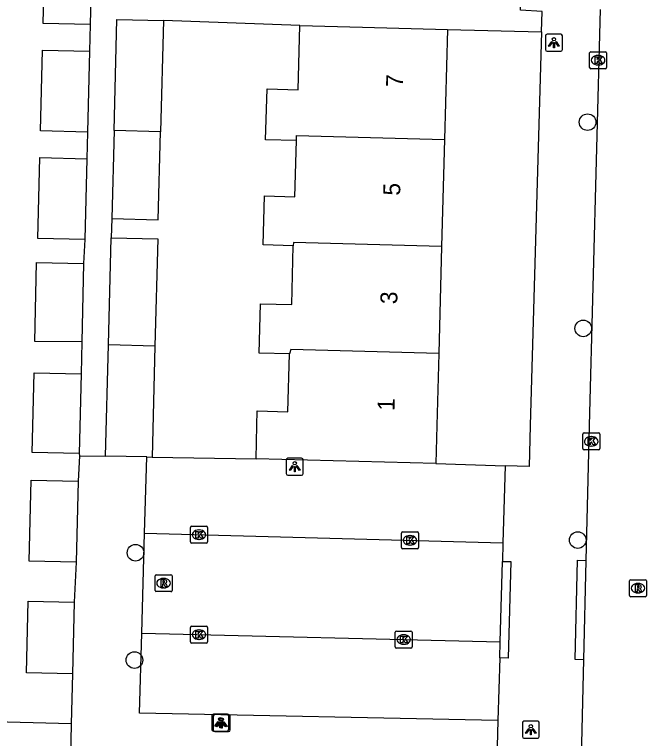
# Model space of a CAD drawing. Extents: x 162082 to 163393, y 388091 to 388632.
# Drawn here: x 162356.13 to 162393.35, y 388231.56 to 388274.2 of the extents above; entities that cross this region are included whole.
import ezdxf

# ---------------------------------------------------------------- set-up
doc = ezdxf.new("R2010")
doc.units = 0
for name, color, linetype in [('IMGEO_Boom', 7, 'Continuous'), ('IMGEO_Kolk', 7, 'Continuous'), ('IMGEO_Lichtpunt', 7, 'Continuous'), ('IMGEO_Pand', 7, 'Continuous'), ('IMGEO_Pand_nummerreeks', 7, 'Continuous'), ('IMGEO_Parkeervlak_open', 7, 'Continuous'), ('IMGEO_Rijbaan_lokaal_open', 7, 'Continuous'), ('IMGEO_Rioolput', 7, 'Continuous'), ('IMGEO_Voetpad_open', 7, 'Continuous')]:
    doc.layers.add(name, color=color, linetype=linetype)

msp = doc.modelspace()

# ---------------------------------------------------------------- linework, layer by layer
at = {"layer": 'IMGEO_Boom'}
for centre in [(162389.876, 388267.856), (162389.623, 388255.715), (162389.297, 388243.251), (162363.26, 388242.502), (162363.196, 388236.186)]:
    msp.add_circle(centre, 0.489, dxfattribs=at)
at = {"layer": 'IMGEO_Kolk'}
for p, q in [((162389.997, 388271.079), (162389.997, 388271.931)), ((162390.072, 388272.005), (162390.924, 388272.005)), ((162390.485, 388271.785), (162390.51, 388271.785)), ((162390.998, 388271.931), (162390.998, 388271.079)), ((162390.924, 388271.005), (162390.072, 388271.005)), ((162390.508, 388271.225), (162390.483, 388271.225)), ((162389.667, 388249.563), (162390.519, 388249.563)), ((162389.592, 388248.637), (162389.592, 388249.489)), ((162390.08, 388249.343), (162390.105, 388249.343)), ((162390.593, 388249.489), (162390.593, 388248.637)), ((162390.103, 388248.783), (162390.078, 388248.783)), ((162390.519, 388248.563), (162389.667, 388248.563)), ((162366.499, 388243.138), (162366.499, 388243.99)), ((162366.574, 388244.064), (162367.426, 388244.064)), ((162367.5, 388243.99), (162367.5, 388243.138)), ((162366.987, 388243.844), (162367.012, 388243.844)), ((162378.918, 388242.807), (162378.918, 388243.659)), ((162378.993, 388243.733), (162379.845, 388243.733)), ((162379.919, 388243.659), (162379.919, 388242.807)), ((162367.01, 388243.284), (162366.985, 388243.284)), ((162379.406, 388243.513), (162379.431, 388243.513)), ((162367.426, 388243.064), (162366.574, 388243.064)), ((162379.845, 388242.733), (162378.993, 388242.733)), ((162379.429, 388242.953), (162379.404, 388242.953)), ((162366.497, 388237.257), (162366.497, 388238.109)), ((162366.572, 388238.183), (162367.424, 388238.183)), ((162367.498, 388238.109), (162367.498, 388237.257)), ((162366.985, 388237.963), (162367.01, 388237.963)), ((162378.549, 388236.966), (162378.549, 388237.818)), ((162378.624, 388237.892), (162379.476, 388237.892)), ((162379.037, 388237.672), (162379.062, 388237.672)), ((162379.55, 388237.818), (162379.55, 388236.966)), ((162367.424, 388237.183), (162366.572, 388237.183)), ((162367.008, 388237.403), (162366.983, 388237.403)), ((162379.476, 388236.892), (162378.624, 388236.892)), ((162379.06, 388237.112), (162379.035, 388237.112))]:
    msp.add_line(p, q, dxfattribs=at)
for points in [[(162389.997, 388271.079), (162389.997, 388271.931)], [(162390.072, 388272.005), (162390.924, 388272.005)], [(162390.318, 388271.705), (162390.441, 388271.705), (162390.441, 388271.554), (162390.571, 388271.705), (162390.735, 388271.705), (162390.589, 388271.554), (162390.742, 388271.305), (162390.59, 388271.305), (162390.505, 388271.469), (162390.441, 388271.402), (162390.441, 388271.305), (162390.318, 388271.305), (162390.318, 388271.705)], [(162390.998, 388271.931), (162390.998, 388271.079)], [(162390.924, 388271.005), (162390.072, 388271.005)], [(162389.667, 388249.563), (162390.519, 388249.563)], [(162389.592, 388248.637), (162389.592, 388249.489)], [(162389.913, 388249.263), (162390.036, 388249.263), (162390.036, 388249.112), (162390.166, 388249.263), (162390.33, 388249.263), (162390.184, 388249.112), (162390.337, 388248.863), (162390.185, 388248.863), (162390.1, 388249.027), (162390.036, 388248.96), (162390.036, 388248.863), (162389.913, 388248.863), (162389.913, 388249.263)], [(162390.593, 388249.489), (162390.593, 388248.637)], [(162390.519, 388248.563), (162389.667, 388248.563)], [(162366.499, 388243.138), (162366.499, 388243.99)], [(162366.574, 388244.064), (162367.426, 388244.064)], [(162367.5, 388243.99), (162367.5, 388243.138)], [(162366.82, 388243.764), (162366.943, 388243.764), (162366.943, 388243.613), (162367.073, 388243.764), (162367.237, 388243.764), (162367.091, 388243.613), (162367.244, 388243.364), (162367.092, 388243.364), (162367.007, 388243.528), (162366.943, 388243.461), (162366.943, 388243.364), (162366.82, 388243.364), (162366.82, 388243.764)], [(162378.918, 388242.807), (162378.918, 388243.659)], [(162378.993, 388243.733), (162379.845, 388243.733)], [(162379.919, 388243.659), (162379.919, 388242.807)], [(162379.239, 388243.433), (162379.362, 388243.433), (162379.362, 388243.282), (162379.492, 388243.433), (162379.656, 388243.433), (162379.51, 388243.282), (162379.663, 388243.033), (162379.511, 388243.033), (162379.426, 388243.197), (162379.362, 388243.13), (162379.362, 388243.033), (162379.239, 388243.033), (162379.239, 388243.433)], [(162367.426, 388243.064), (162366.574, 388243.064)], [(162379.845, 388242.733), (162378.993, 388242.733)], [(162366.497, 388237.257), (162366.497, 388238.109)], [(162366.572, 388238.183), (162367.424, 388238.183)], [(162367.498, 388238.109), (162367.498, 388237.257)], [(162366.818, 388237.883), (162366.941, 388237.883), (162366.941, 388237.732), (162367.071, 388237.883), (162367.235, 388237.883), (162367.089, 388237.732), (162367.242, 388237.483), (162367.09, 388237.483), (162367.005, 388237.647), (162366.941, 388237.58), (162366.941, 388237.483), (162366.818, 388237.483), (162366.818, 388237.883)], [(162378.549, 388236.966), (162378.549, 388237.818)], [(162378.624, 388237.892), (162379.476, 388237.892)], [(162379.55, 388237.818), (162379.55, 388236.966)], [(162367.424, 388237.183), (162366.572, 388237.183)], [(162378.87, 388237.592), (162378.993, 388237.592), (162378.993, 388237.441), (162379.123, 388237.592), (162379.287, 388237.592), (162379.141, 388237.441), (162379.294, 388237.192), (162379.142, 388237.192), (162379.057, 388237.356), (162378.993, 388237.289), (162378.993, 388237.192), (162378.87, 388237.192), (162378.87, 388237.592)], [(162379.476, 388236.892), (162378.624, 388236.892)]]:
    msp.add_lwpolyline(points, dxfattribs=at)
for centre, start, end in [((162390.074, 388271.929), 91.552, 178.448), ((162390.074, 388271.929), 91.552, 178.448), ((162390.922, 388271.929), 1.552, 88.448), ((162390.922, 388271.929), 1.552, 88.448), ((162390.074, 388271.081), 181.552, 268.448), ((162390.074, 388271.081), 181.552, 268.448), ((162390.922, 388271.081), 271.552, 358.448), ((162390.922, 388271.081), 271.552, 358.448), ((162389.669, 388249.487), 91.552, 178.448), ((162389.669, 388249.487), 91.552, 178.448), ((162390.517, 388249.487), 1.552, 88.448), ((162390.517, 388249.487), 1.552, 88.448), ((162389.669, 388248.639), 181.552, 268.448), ((162389.669, 388248.639), 181.552, 268.448), ((162390.517, 388248.639), 271.552, 358.448), ((162390.517, 388248.639), 271.552, 358.448), ((162366.576, 388243.988), 91.552, 178.448), ((162366.576, 388243.988), 91.552, 178.448), ((162367.424, 388243.988), 1.552, 88.448), ((162367.424, 388243.988), 1.552, 88.448), ((162378.995, 388243.657), 91.552, 178.448), ((162378.995, 388243.657), 91.552, 178.448), ((162379.843, 388243.657), 1.552, 88.448), ((162379.843, 388243.657), 1.552, 88.448), ((162366.576, 388243.14), 181.552, 268.448), ((162366.576, 388243.14), 181.552, 268.448), ((162367.424, 388243.14), 271.552, 358.448), ((162367.424, 388243.14), 271.552, 358.448), ((162378.995, 388242.809), 181.552, 268.448), ((162378.995, 388242.809), 181.552, 268.448), ((162379.843, 388242.809), 271.552, 358.448), ((162379.843, 388242.809), 271.552, 358.448), ((162366.574, 388238.107), 91.552, 178.448), ((162366.574, 388238.107), 91.552, 178.448), ((162367.422, 388238.107), 1.552, 88.448), ((162367.422, 388238.107), 1.552, 88.448), ((162378.626, 388237.816), 91.552, 178.448), ((162378.626, 388237.816), 91.552, 178.448), ((162379.474, 388237.816), 1.552, 88.448), ((162379.474, 388237.816), 1.552, 88.448), ((162366.574, 388237.259), 181.552, 268.448), ((162366.574, 388237.259), 181.552, 268.448), ((162367.422, 388237.259), 271.552, 358.448), ((162367.422, 388237.259), 271.552, 358.448), ((162378.626, 388236.968), 181.552, 268.448), ((162378.626, 388236.968), 181.552, 268.448), ((162379.474, 388236.968), 271.552, 358.448), ((162379.474, 388236.968), 271.552, 358.448)]:
    msp.add_arc(centre, 0.0765, start, end, dxfattribs=at)
for centre, major_axis, ratio, start_param, end_param in [((162390.484, 388271.505), (-0.387, 0.002), 0.722429, 4.712389, 7.853982), ((162390.509, 388271.505), (-0.39, 0.002), 0.717154, 1.570796, 4.712389), ((162390.079, 388249.063), (-0.387, 0.002), 0.722429, 4.712389, 7.853982), ((162390.104, 388249.063), (-0.39, 0.002), 0.717154, 1.570796, 4.712389), ((162366.986, 388243.564), (-0.387, 0.002), 0.722429, 4.712389, 7.853982), ((162367.011, 388243.564), (-0.39, 0.002), 0.717154, 1.570796, 4.712389), ((162379.405, 388243.233), (-0.387, 0.002), 0.722429, 4.712389, 7.853982), ((162379.43, 388243.233), (-0.39, 0.002), 0.717154, 1.570796, 4.712389), ((162366.984, 388237.683), (-0.387, 0.002), 0.722429, 4.712389, 7.853982), ((162367.009, 388237.683), (-0.39, 0.002), 0.717154, 1.570796, 4.712389), ((162379.036, 388237.392), (-0.387, 0.002), 0.722429, 4.712389, 7.853982), ((162379.061, 388237.392), (-0.39, 0.002), 0.717154, 1.570796, 4.712389)]:
    msp.add_ellipse(centre, major_axis=major_axis, ratio=ratio, start_param=start_param, end_param=end_param, dxfattribs=at)
at = {"layer": 'IMGEO_Lichtpunt'}
for p, q in [((162388.298, 388273.033), (162387.49, 388273.033)), ((162388.298, 388273.033), (162387.49, 388273.033)), ((162387.396, 388272.938), (162387.396, 388272.131)), ((162387.396, 388272.938), (162387.396, 388272.131)), ((162388.392, 388272.131), (162388.392, 388272.938)), ((162388.392, 388272.131), (162388.392, 388272.938)), ((162387.49, 388272.037), (162388.298, 388272.037)), ((162387.49, 388272.037), (162388.298, 388272.037)), ((162372.137, 388247.974), (162372.137, 388247.167)), ((162372.137, 388247.974), (162372.137, 388247.167)), ((162373.039, 388248.069), (162372.231, 388248.069)), ((162373.039, 388248.069), (162372.231, 388248.069)), ((162373.133, 388247.167), (162373.133, 388247.974)), ((162373.133, 388247.167), (162373.133, 388247.974)), ((162372.231, 388247.073), (162373.039, 388247.073)), ((162372.231, 388247.073), (162373.039, 388247.073)), ((162368.653, 388232.997), (162367.845, 388232.997)), ((162368.653, 388232.997), (162367.845, 388232.997)), ((162368.741, 388232.972), (162367.933, 388232.972)), ((162368.741, 388232.972), (162367.933, 388232.972)), ((162367.751, 388232.902), (162367.751, 388232.095)), ((162367.751, 388232.902), (162367.751, 388232.095)), ((162367.839, 388232.877), (162367.839, 388232.07)), ((162367.839, 388232.877), (162367.839, 388232.07)), ((162368.747, 388232.095), (162368.747, 388232.902)), ((162368.747, 388232.095), (162368.747, 388232.902)), ((162368.835, 388232.07), (162368.835, 388232.877)), ((162368.835, 388232.07), (162368.835, 388232.877)), ((162386.036, 388232.488), (162386.036, 388231.681)), ((162386.036, 388232.488), (162386.036, 388231.681)), ((162386.938, 388232.583), (162386.13, 388232.583)), ((162386.938, 388232.583), (162386.13, 388232.583)), ((162387.032, 388231.681), (162387.032, 388232.488)), ((162387.032, 388231.681), (162387.032, 388232.488)), ((162367.845, 388232.001), (162368.653, 388232.001)), ((162367.845, 388232.001), (162368.653, 388232.001)), ((162367.933, 388231.976), (162368.741, 388231.976)), ((162367.933, 388231.976), (162368.741, 388231.976)), ((162386.13, 388231.587), (162386.938, 388231.587)), ((162386.13, 388231.587), (162386.938, 388231.587))]:
    msp.add_line(p, q, dxfattribs=at)
for points in [[(162387.77, 388272.602), (162387.809, 388272.574), (162387.621, 388272.312), (162387.583, 388272.339), (162387.77, 388272.602)], [(162387.872, 388272.554), (162387.919, 388272.554), (162387.919, 388272.232), (162387.872, 388272.232), (162387.872, 388272.554)], [(162387.982, 388272.574), (162388.02, 388272.601), (162388.207, 388272.339), (162388.168, 388272.311), (162387.982, 388272.574)], [(162372.511, 388247.638), (162372.55, 388247.61), (162372.362, 388247.348), (162372.324, 388247.375), (162372.511, 388247.638)], [(162372.613, 388247.59), (162372.66, 388247.59), (162372.66, 388247.268), (162372.613, 388247.268), (162372.613, 388247.59)], [(162372.723, 388247.61), (162372.761, 388247.637), (162372.948, 388247.375), (162372.909, 388247.347), (162372.723, 388247.61)], [(162368.125, 388232.566), (162368.164, 388232.538), (162367.976, 388232.276), (162367.938, 388232.303), (162368.125, 388232.566)], [(162368.213, 388232.541), (162368.252, 388232.513), (162368.064, 388232.251), (162368.026, 388232.278), (162368.213, 388232.541)], [(162368.227, 388232.518), (162368.274, 388232.518), (162368.274, 388232.196), (162368.227, 388232.196), (162368.227, 388232.518)], [(162368.315, 388232.493), (162368.362, 388232.493), (162368.362, 388232.171), (162368.315, 388232.171), (162368.315, 388232.493)], [(162368.337, 388232.538), (162368.375, 388232.565), (162368.562, 388232.303), (162368.523, 388232.275), (162368.337, 388232.538)], [(162368.425, 388232.513), (162368.463, 388232.54), (162368.65, 388232.278), (162368.611, 388232.25), (162368.425, 388232.513)], [(162386.41, 388232.152), (162386.449, 388232.124), (162386.261, 388231.862), (162386.223, 388231.889), (162386.41, 388232.152)], [(162386.512, 388232.104), (162386.559, 388232.104), (162386.559, 388231.782), (162386.512, 388231.782), (162386.512, 388232.104)], [(162386.622, 388232.124), (162386.66, 388232.151), (162386.847, 388231.889), (162386.808, 388231.861), (162386.622, 388232.124)]]:
    msp.add_lwpolyline(points, dxfattribs=at)
for centre in [(162387.895, 388272.736), (162372.636, 388247.772), (162368.25, 388232.7), (162368.338, 388232.675), (162386.535, 388232.286)]:
    msp.add_circle(centre, 0.0994, dxfattribs=at)
for centre, start, end in [((162387.49, 388272.938), 90, 180), ((162387.49, 388272.938), 90, 180), ((162388.298, 388272.938), 0, 90), ((162388.298, 388272.938), 0, 90), ((162387.49, 388272.131), 180, 270), ((162387.49, 388272.131), 180, 270), ((162388.298, 388272.131), 270, 0), ((162388.298, 388272.131), 270, 360), ((162372.231, 388247.974), 90, 180), ((162372.231, 388247.974), 90, 180), ((162373.039, 388247.974), 0, 90), ((162373.039, 388247.974), 0, 90), ((162372.231, 388247.167), 180, 270), ((162372.231, 388247.167), 180, 270), ((162373.039, 388247.167), 270, 0), ((162373.039, 388247.167), 270, 360), ((162367.845, 388232.902), 90, 180), ((162367.845, 388232.902), 90, 180), ((162367.933, 388232.877), 90, 180), ((162367.933, 388232.877), 90, 180), ((162368.653, 388232.902), 0, 90), ((162368.653, 388232.902), 0, 90), ((162368.741, 388232.877), 0, 90), ((162368.741, 388232.877), 0, 90), ((162386.13, 388232.488), 90, 180), ((162386.13, 388232.488), 90, 180), ((162386.938, 388232.488), 0, 90), ((162386.938, 388232.488), 0, 90), ((162367.845, 388232.095), 180, 270), ((162367.845, 388232.095), 180, 270), ((162367.933, 388232.07), 180, 270), ((162367.933, 388232.07), 180, 270), ((162368.653, 388232.095), 270, 0), ((162368.653, 388232.095), 270, 360), ((162368.741, 388232.07), 270, 0), ((162368.741, 388232.07), 270, 360), ((162386.13, 388231.681), 180, 270), ((162386.13, 388231.681), 180, 270), ((162386.938, 388231.681), 270, 0), ((162386.938, 388231.681), 270, 360)]:
    msp.add_arc(centre, 0.0946, start, end, dxfattribs=at)
at = {"layer": 'IMGEO_Pand'}
for points in [[(162360.597, 388273.602), (162357.83, 388273.668), (162357.945, 388278.43), (162360.712, 388278.363)], [(162360.712, 388278.363), (162360.597, 388273.602)], [(162361.995, 388267.357), (162362.168, 388273.911), (162364.909, 388273.839)], [(162364.909, 388273.839), (162364.736, 388267.283)], [(162372.735, 388266.772), (162370.921, 388266.82), (162371.001, 388269.818), (162372.839, 388269.77), (162372.939, 388273.548)], [(162372.939, 388273.548), (162376.621, 388273.451), (162381.619, 388273.319)], [(162381.619, 388273.319), (162381.448, 388266.839)], [(162360.432, 388267.272), (162357.665, 388267.338), (162357.78, 388272.1), (162360.547, 388272.033)], [(162360.547, 388272.033), (162360.432, 388267.272)], [(162361.995, 388267.357), (162361.859, 388262.188)], [(162361.859, 388262.188), (162364.6, 388262.115), (162364.736, 388267.283)], [(162364.736, 388267.283), (162361.995, 388267.357)], [(162372.735, 388266.772), (162372.737, 388267.071), (162381.448, 388266.839)], [(162372.546, 388260.58), (162370.781, 388260.626), (162370.857, 388263.511), (162372.648, 388263.463), (162372.735, 388266.772)], [(162381.448, 388266.839), (162381.281, 388260.535)], [(162360.268, 388260.942), (162357.501, 388261.008), (162357.616, 388265.77), (162360.383, 388265.703)], [(162360.383, 388265.703), (162360.268, 388260.942)], [(162361.664, 388254.748), (162361.829, 388261.053)], [(162361.829, 388261.053), (162364.57, 388260.98), (162364.404, 388254.675)], [(162381.281, 388260.535), (162372.569, 388260.767), (162372.546, 388260.58)], [(162372.323, 388254.209), (162370.538, 388254.256), (162370.615, 388257.161), (162372.454, 388257.112), (162372.546, 388260.58)], [(162381.281, 388260.535), (162381.114, 388254.23)], [(162360.094, 388254.926), (162357.326, 388254.948), (162357.438, 388259.593), (162360.205, 388259.526)], [(162360.205, 388259.526), (162360.094, 388254.926)], [(162361.499, 388248.185), (162361.664, 388254.748)], [(162364.404, 388254.675), (162361.664, 388254.748)], [(162364.404, 388254.675), (162364.236, 388248.138)], [(162381.114, 388254.23), (162372.401, 388254.462), (162372.323, 388254.209)], [(162381.114, 388254.23), (162381.002, 388250), (162380.942, 388247.751)], [(162370.353, 388248.032), (162370.405, 388250), (162370.428, 388250.857), (162372.233, 388250.809), (162372.323, 388254.209)], [(162359.939, 388248.346), (162357.172, 388248.412), (162357.284, 388253.106), (162360.052, 388253.04)], [(162360.052, 388253.04), (162359.939, 388248.346)], [(162363.919, 388248.143), (162361.499, 388248.185)], [(162363.919, 388248.143), (162364.236, 388248.138)], [(162380.942, 388247.751), (162370.353, 388248.032)], [(162359.773, 388241.948), (162357.006, 388242.014), (162357.121, 388246.776), (162359.888, 388246.709)], [(162359.888, 388246.709), (162359.773, 388241.948)], [(162359.541, 388235.372), (162356.831, 388235.438), (162356.933, 388239.66), (162359.643, 388239.595)], [(162359.643, 388239.595), (162359.541, 388235.372)]]:
    msp.add_lwpolyline(points, dxfattribs=at)
at = {"layer": 'IMGEO_Parkeervlak_open'}
for points in [[(162364.236, 388248.138), (162370.353, 388248.032)], [(162380.942, 388247.751), (162385.024, 388247.619)]]:
    msp.add_lwpolyline(points, dxfattribs=at)
at = {"layer": 'IMGEO_Rijbaan_lokaal_open'}
for points in [[(162390.616, 388274.485), (162389.967, 388250), (162389.776, 388242.049)], [(162363.625, 388237.765), (162363.792, 388243.648)], [(162363.792, 388243.648), (162384.895, 388243.086)], [(162384.895, 388243.086), (162384.864, 388241.997)], [(162384.729, 388237.256), (162384.864, 388241.997)], [(162389.776, 388242.049), (162389.635, 388236.207)], [(162363.625, 388237.765), (162384.729, 388237.256)], [(162389.635, 388236.207), (162389.021, 388210.683)]]:
    msp.add_lwpolyline(points, dxfattribs=at)
at = {"layer": 'IMGEO_Rioolput'}
for p, q in [((162364.409, 388240.286), (162364.409, 388241.138)), ((162364.484, 388241.212), (162365.336, 388241.212)), ((162365.41, 388241.138), (162365.41, 388240.286)), ((162364.897, 388240.992), (162364.922, 388240.992)), ((162392.345, 388239.991), (162392.345, 388240.843)), ((162392.42, 388240.917), (162393.272, 388240.917)), ((162392.833, 388240.697), (162392.858, 388240.697)), ((162393.346, 388240.843), (162393.346, 388239.991)), ((162365.336, 388240.212), (162364.484, 388240.212)), ((162364.92, 388240.432), (162364.895, 388240.432)), ((162393.272, 388239.917), (162392.42, 388239.917)), ((162392.856, 388240.137), (162392.831, 388240.137))]:
    msp.add_line(p, q, dxfattribs=at)
for points in [[(162364.409, 388240.286), (162364.409, 388241.138)], [(162364.484, 388241.212), (162365.336, 388241.212)], [(162365.41, 388241.138), (162365.41, 388240.286)], [(162364.998, 388240.91), (162364.746, 388240.912), (162364.746, 388240.512)], [(162364.746, 388240.512), (162364.87, 388240.512), (162364.87, 388240.674), (162364.881, 388240.674)], [(162364.924, 388240.831), (162364.87, 388240.831), (162364.87, 388240.75)], [(162364.87, 388240.75), (162364.922, 388240.75)], [(162364.928, 388240.645), (162364.999, 388240.512), (162365.139, 388240.512), (162365.074, 388240.638)], [(162392.345, 388239.991), (162392.345, 388240.843)], [(162392.42, 388240.917), (162393.272, 388240.917)], [(162392.934, 388240.615), (162392.682, 388240.617), (162392.682, 388240.217)], [(162393.346, 388240.843), (162393.346, 388239.991)], [(162365.336, 388240.212), (162364.484, 388240.212)], [(162392.682, 388240.217), (162392.806, 388240.217), (162392.806, 388240.379), (162392.817, 388240.379)], [(162392.86, 388240.536), (162392.806, 388240.536), (162392.806, 388240.455)], [(162392.806, 388240.455), (162392.858, 388240.455)], [(162392.864, 388240.35), (162392.935, 388240.217), (162393.075, 388240.217), (162393.01, 388240.343)], [(162393.272, 388239.917), (162392.42, 388239.917)]]:
    msp.add_lwpolyline(points, dxfattribs=at)
for centre, radius, start, end in [((162364.486, 388241.136), 0.0765, 91.552, 178.448), ((162364.486, 388241.136), 0.0765, 91.552, 178.448), ((162365.334, 388241.136), 0.0765, 1.552, 88.448), ((162365.334, 388241.136), 0.0765, 1.552, 88.448), ((162364.88, 388240.621), 0.0533, 26.0293, 88.6989), ((162364.906, 388240.939), 0.19, 274.7715, 282.9687), ((162364.93, 388240.735), 0.0964, 77.0061, 93.1865), ((162364.944, 388240.792), 0.0378, 276.6634, 79.6772), ((162364.997, 388240.8), 0.109, 350.3612, 89.416), ((162364.995, 388240.8), 0.112, 277.5842, 350.9817), ((162364.979, 388240.585), 0.108, 29.5134, 73.7905), ((162392.422, 388240.841), 0.0765, 91.552, 178.448), ((162392.422, 388240.841), 0.0765, 91.552, 178.448), ((162392.933, 388240.505), 0.109, 350.3612, 89.416), ((162393.27, 388240.841), 0.0765, 1.552, 88.448), ((162393.27, 388240.841), 0.0765, 1.552, 88.448), ((162364.486, 388240.288), 0.0765, 181.552, 268.448), ((162364.486, 388240.288), 0.0765, 181.552, 268.448), ((162365.334, 388240.288), 0.0765, 271.552, 358.448), ((162365.334, 388240.288), 0.0765, 271.552, 358.448), ((162392.816, 388240.326), 0.0533, 26.0293, 88.6989), ((162392.842, 388240.644), 0.19, 274.7715, 282.9687), ((162392.866, 388240.44), 0.0964, 77.0061, 93.1865), ((162392.88, 388240.497), 0.0378, 276.6634, 79.6772), ((162392.931, 388240.505), 0.112, 277.5842, 350.9817), ((162392.915, 388240.29), 0.108, 29.5134, 73.7905), ((162392.422, 388239.993), 0.0765, 181.552, 268.448), ((162392.422, 388239.993), 0.0765, 181.552, 268.448), ((162393.27, 388239.993), 0.0765, 271.552, 358.448), ((162393.27, 388239.993), 0.0765, 271.552, 358.448)]:
    msp.add_arc(centre, radius, start, end, dxfattribs=at)
for centre, major_axis, ratio, start_param, end_param in [((162364.896, 388240.712), (-0.387, 0.002), 0.722429, 4.712389, 7.853982), ((162364.921, 388240.712), (-0.39, 0.002), 0.717154, 1.570796, 4.712389), ((162392.832, 388240.417), (-0.387, 0.002), 0.722429, 4.712389, 7.853982), ((162392.857, 388240.417), (-0.39, 0.002), 0.717154, 1.570796, 4.712389)]:
    msp.add_ellipse(centre, major_axis=major_axis, ratio=ratio, start_param=start_param, end_param=end_param, dxfattribs=at)
at = {"layer": 'IMGEO_Voetpad_open'}
for points in [[(162387.168, 388273.183), (162387.202, 388274.37), (162385.933, 388274.455), (162385.955, 388275.247)], [(162372.939, 388273.548), (162364.909, 388273.839)], [(162360.597, 388273.602), (162360.547, 388272.033)], [(162381.619, 388273.319), (162387.168, 388273.183)], [(162387.168, 388273.183), (162386.504, 388250), (162386.435, 388247.573), (162385.024, 388247.619)], [(162360.432, 388267.272), (162360.383, 388265.703)], [(162361.859, 388262.188), (162361.829, 388261.053)], [(162360.268, 388260.942), (162360.205, 388259.526)], [(162360.094, 388254.926), (162360.052, 388253.04)], [(162359.939, 388248.346), (162359.968, 388248.211)], [(162359.968, 388248.211), (162359.888, 388246.709)], [(162359.968, 388248.211), (162361.499, 388248.185)], [(162363.792, 388243.648), (162363.919, 388248.143)], [(162385.024, 388247.619), (162384.895, 388243.086)], [(162359.773, 388241.948), (162359.643, 388239.595)], [(162384.864, 388241.997), (162385.363, 388241.985), (162385.201, 388236.305), (162384.702, 388236.317)], [(162389.635, 388236.207), (162389.136, 388236.218), (162389.277, 388242.06), (162389.776, 388242.049)], [(162384.596, 388232.621), (162363.491, 388233.051), (162363.625, 388237.765)], [(162384.702, 388236.317), (162384.729, 388237.256)], [(162384.702, 388236.317), (162384.596, 388232.621)], [(162359.541, 388235.372), (162359.47, 388232.421)], [(162359.47, 388232.421), (162348.963, 388232.705), (162339.665, 388233.063), (162337.426, 388233.104)], [(162384.596, 388232.621), (162384.499, 388228.792)], [(162359.47, 388232.421), (162359.409, 388229.428)]]:
    msp.add_lwpolyline(points, dxfattribs=at)

# ---------------------------------------------------------------- texts
at = {"layer": 'IMGEO_Pand_nummerreeks'}
for s, p in [('7', (162379.008, 388269.914)), ('5', (162378.839, 388263.522)), ('3', (162378.67, 388257.13)), ('1', (162378.504, 388250.852))]:
    msp.add_text(s, height=1, rotation=88.4833, dxfattribs=at).set_placement(p)

doc.saveas('drawing.dxf')
